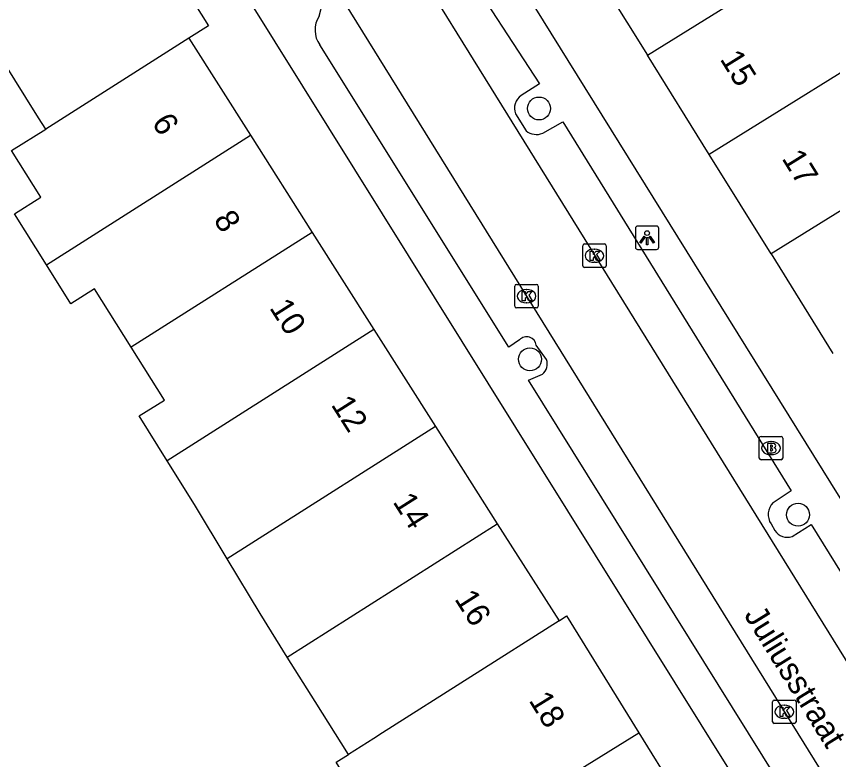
# Model space of a CAD drawing. Extents: x 159280 to 160375, y 384531 to 385872.
# Drawn here: x 159935.68 to 159970.48, y 385098.53 to 385130.24 of the extents above; entities that cross this region are included whole.
import ezdxf

# ---------------------------------------------------------------- set-up
doc = ezdxf.new("R2010")
doc.units = 0
for name, color, linetype in [('IMGEO_Boom', 7, 'Continuous'), ('IMGEO_Brandkraan', 7, 'Continuous'), ('IMGEO_Kolk', 7, 'Continuous'), ('IMGEO_Lichtpunt', 7, 'Continuous'), ('IMGEO_Openbare_ruimte_label', 7, 'Continuous'), ('IMGEO_Pand', 7, 'Continuous'), ('IMGEO_Pand_nummerreeks', 7, 'Continuous'), ('IMGEO_Rijbaan_lokaal_open', 7, 'Continuous'), ('IMGEO_Voetpad_open', 7, 'Continuous')]:
    doc.layers.add(name, color=color, linetype=linetype)

msp = doc.modelspace()

# ---------------------------------------------------------------- linework, layer by layer
at = {"layer": 'IMGEO_Boom'}
for centre in [(159957.963, 385126.305), (159957.579, 385115.609), (159969.008, 385108.977)]:
    msp.add_circle(centre, 0.489, dxfattribs=at)
at = {"layer": 'IMGEO_Brandkraan'}
for p, q in [((159967.354, 385111.395), (159967.354, 385112.247)), ((159967.429, 385112.321), (159968.281, 385112.321)), ((159967.842, 385112.101), (159967.867, 385112.101)), ((159968.355, 385112.247), (159968.355, 385111.395)), ((159967.865, 385111.541), (159967.84, 385111.541)), ((159968.281, 385111.321), (159967.429, 385111.321))]:
    msp.add_line(p, q, dxfattribs=at)
for points in [[(159967.354, 385111.395), (159967.354, 385112.247)], [(159967.429, 385112.321), (159968.281, 385112.321)], [(159968.355, 385112.247), (159968.355, 385111.395)], [(159967.702, 385112.021), (159967.702, 385111.621), (159967.915, 385111.621)], [(159967.933, 385112.021), (159967.702, 385112.021)], [(159967.881, 385111.94), (159967.827, 385111.94), (159967.827, 385111.864)], [(159967.827, 385111.864), (159967.88, 385111.864)], [(159967.889, 385111.788), (159967.827, 385111.788), (159967.827, 385111.707)], [(159967.827, 385111.707), (159967.889, 385111.707)], [(159968.281, 385111.321), (159967.429, 385111.321)]]:
    msp.add_lwpolyline(points, dxfattribs=at)
for centre, radius, start, end in [((159967.431, 385112.245), 0.0765, 91.552, 178.448), ((159967.431, 385112.245), 0.0765, 91.552, 178.448), ((159968.279, 385112.245), 0.0765, 1.552, 88.448), ((159968.279, 385112.245), 0.0765, 1.552, 88.448), ((159967.882, 385111.902), 0.0379, 267.8285, 90.9355), ((159967.89, 385111.747), 0.0404, 269.8759, 90.5077), ((159967.937, 385111.876), 0.145, 59.4692, 91.5367), ((159967.962, 385111.923), 0.0922, 285.5137, 58.1501), ((159967.967, 385111.731), 0.105, 301.3115, 78.989), ((159967.431, 385111.397), 0.0765, 181.552, 268.448), ((159967.431, 385111.397), 0.0765, 181.552, 268.448), ((159967.921, 385111.872), 0.251, 268.6676, 293.5347), ((159968.279, 385111.397), 0.0765, 271.552, 358.448), ((159968.279, 385111.397), 0.0765, 271.552, 358.448)]:
    msp.add_arc(centre, radius, start, end, dxfattribs=at)
for centre, major_axis, ratio, start_param, end_param in [((159967.841, 385111.821), (-0.387, 0.002), 0.722429, 4.712389, 7.853982), ((159967.866, 385111.821), (-0.39, 0.002), 0.717154, 1.570796, 4.712389)]:
    msp.add_ellipse(centre, major_axis=major_axis, ratio=ratio, start_param=start_param, end_param=end_param, dxfattribs=at)
at = {"layer": 'IMGEO_Kolk'}
for p, q in [((159959.827, 385119.6), (159959.827, 385120.452)), ((159959.902, 385120.526), (159960.754, 385120.526)), ((159960.828, 385120.452), (159960.828, 385119.6)), ((159960.315, 385120.306), (159960.34, 385120.306)), ((159960.338, 385119.746), (159960.313, 385119.746)), ((159960.754, 385119.526), (159959.902, 385119.526)), ((159956.932, 385117.873), (159956.932, 385118.725)), ((159957.007, 385118.799), (159957.859, 385118.799)), ((159957.933, 385118.725), (159957.933, 385117.873)), ((159957.42, 385118.579), (159957.445, 385118.579)), ((159957.443, 385118.019), (159957.418, 385118.019)), ((159957.859, 385117.799), (159957.007, 385117.799)), ((159967.921, 385100.149), (159967.921, 385101.001)), ((159967.996, 385101.075), (159968.848, 385101.075)), ((159968.922, 385101.001), (159968.922, 385100.149)), ((159968.409, 385100.855), (159968.434, 385100.855)), ((159968.432, 385100.295), (159968.407, 385100.295)), ((159968.848, 385100.075), (159967.996, 385100.075))]:
    msp.add_line(p, q, dxfattribs=at)
for points in [[(159959.827, 385119.6), (159959.827, 385120.452)], [(159959.902, 385120.526), (159960.754, 385120.526)], [(159960.828, 385120.452), (159960.828, 385119.6)], [(159960.148, 385120.226), (159960.271, 385120.226), (159960.271, 385120.075), (159960.401, 385120.226), (159960.565, 385120.226), (159960.419, 385120.075), (159960.572, 385119.826), (159960.42, 385119.826), (159960.335, 385119.99), (159960.271, 385119.923), (159960.271, 385119.826), (159960.148, 385119.826), (159960.148, 385120.226)], [(159960.754, 385119.526), (159959.902, 385119.526)], [(159956.932, 385117.873), (159956.932, 385118.725)], [(159957.007, 385118.799), (159957.859, 385118.799)], [(159957.933, 385118.725), (159957.933, 385117.873)], [(159957.253, 385118.499), (159957.376, 385118.499), (159957.376, 385118.348), (159957.506, 385118.499), (159957.67, 385118.499), (159957.524, 385118.348), (159957.677, 385118.099), (159957.525, 385118.099), (159957.44, 385118.263), (159957.376, 385118.196), (159957.376, 385118.099), (159957.253, 385118.099), (159957.253, 385118.499)], [(159957.859, 385117.799), (159957.007, 385117.799)], [(159967.921, 385100.149), (159967.921, 385101.001)], [(159967.996, 385101.075), (159968.848, 385101.075)], [(159968.922, 385101.001), (159968.922, 385100.149)], [(159968.242, 385100.775), (159968.365, 385100.775), (159968.365, 385100.624), (159968.495, 385100.775), (159968.659, 385100.775), (159968.513, 385100.624), (159968.666, 385100.375), (159968.514, 385100.375), (159968.429, 385100.539), (159968.365, 385100.472), (159968.365, 385100.375), (159968.242, 385100.375), (159968.242, 385100.775)], [(159968.848, 385100.075), (159967.996, 385100.075)]]:
    msp.add_lwpolyline(points, dxfattribs=at)
for centre, start, end in [((159959.904, 385120.45), 91.552, 178.448), ((159959.904, 385120.45), 91.552, 178.448), ((159960.752, 385120.45), 1.552, 88.448), ((159960.752, 385120.45), 1.552, 88.448), ((159959.904, 385119.602), 181.552, 268.448), ((159959.904, 385119.602), 181.552, 268.448), ((159960.752, 385119.602), 271.552, 358.448), ((159960.752, 385119.602), 271.552, 358.448), ((159957.009, 385118.723), 91.552, 178.448), ((159957.009, 385118.723), 91.552, 178.448), ((159957.857, 385118.723), 1.552, 88.448), ((159957.857, 385118.723), 1.552, 88.448), ((159957.009, 385117.875), 181.552, 268.448), ((159957.009, 385117.875), 181.552, 268.448), ((159957.857, 385117.875), 271.552, 358.448), ((159957.857, 385117.875), 271.552, 358.448), ((159967.998, 385100.999), 91.552, 178.448), ((159967.998, 385100.999), 91.552, 178.448), ((159968.846, 385100.999), 1.552, 88.448), ((159968.846, 385100.999), 1.552, 88.448), ((159967.998, 385100.151), 181.552, 268.448), ((159967.998, 385100.151), 181.552, 268.448), ((159968.846, 385100.151), 271.552, 358.448), ((159968.846, 385100.151), 271.552, 358.448)]:
    msp.add_arc(centre, 0.0765, start, end, dxfattribs=at)
for centre, major_axis, ratio, start_param, end_param in [((159960.314, 385120.026), (-0.387, 0.002), 0.722429, 4.712389, 7.853982), ((159960.339, 385120.026), (-0.39, 0.002), 0.717154, 1.570796, 4.712389), ((159957.419, 385118.299), (-0.387, 0.002), 0.722429, 4.712389, 7.853982), ((159957.444, 385118.299), (-0.39, 0.002), 0.717154, 1.570796, 4.712389), ((159968.408, 385100.575), (-0.387, 0.002), 0.722429, 4.712389, 7.853982), ((159968.433, 385100.575), (-0.39, 0.002), 0.717154, 1.570796, 4.712389)]:
    msp.add_ellipse(centre, major_axis=major_axis, ratio=ratio, start_param=start_param, end_param=end_param, dxfattribs=at)
at = {"layer": 'IMGEO_Lichtpunt'}
for p, q in [((159962.075, 385121.193), (159962.075, 385120.386)), ((159962.075, 385121.193), (159962.075, 385120.386)), ((159962.977, 385121.288), (159962.169, 385121.288)), ((159962.977, 385121.288), (159962.169, 385121.288)), ((159963.071, 385120.386), (159963.071, 385121.193)), ((159963.071, 385120.386), (159963.071, 385121.193)), ((159962.169, 385120.292), (159962.977, 385120.292)), ((159962.169, 385120.292), (159962.977, 385120.292))]:
    msp.add_line(p, q, dxfattribs=at)
for points in [[(159962.449, 385120.857), (159962.488, 385120.829), (159962.3, 385120.567), (159962.262, 385120.594), (159962.449, 385120.857)], [(159962.551, 385120.809), (159962.598, 385120.809), (159962.598, 385120.487), (159962.551, 385120.487), (159962.551, 385120.809)], [(159962.661, 385120.829), (159962.699, 385120.856), (159962.886, 385120.594), (159962.847, 385120.566), (159962.661, 385120.829)]]:
    msp.add_lwpolyline(points, dxfattribs=at)
msp.add_circle((159962.574, 385120.991), 0.0994, dxfattribs=at)
for centre, start, end in [((159962.169, 385121.193), 90, 180), ((159962.169, 385121.193), 90, 180), ((159962.977, 385121.193), 0, 90), ((159962.977, 385121.193), 0, 90), ((159962.169, 385120.386), 180, 270), ((159962.169, 385120.386), 180, 270), ((159962.977, 385120.386), 270, 0), ((159962.977, 385120.386), 270, 360)]:
    msp.add_arc(centre, 0.0946, start, end, dxfattribs=at)
at = {"layer": 'IMGEO_Pand'}
for points in [[(159936.935, 385125.428), (159936.634, 385125.908), (159933.042, 385131.648), (159931.42, 385130.633), (159931.26, 385130.887), (159935.382, 385137.152), (159938.13, 385141.329), (159938.851, 385141.777)], [(159943.285, 385134.642), (159941.543, 385133.56), (159943.878, 385129.828), (159943.031, 385129.298)], [(159962.586, 385128.575), (159970.474, 385133.48)], [(159959.95, 385132.814), (159962.586, 385128.575)], [(159974.106, 385129.861), (159965.222, 385124.337)], [(159943.031, 385129.298), (159936.935, 385125.428)], [(159943.031, 385129.298), (159945.661, 385125.16)], [(159965.222, 385124.337), (159962.586, 385128.575)], [(159936.966, 385119.635), (159935.601, 385121.816), (159936.726, 385122.52), (159935.483, 385124.506), (159936.935, 385125.428)], [(159936.966, 385119.635), (159945.661, 385125.16)], [(159945.661, 385125.16), (159948.292, 385121.018)], [(159975.744, 385125.002), (159967.857, 385120.099)], [(159967.857, 385120.099), (159965.222, 385124.337)], [(159948.292, 385121.018), (159940.581, 385116.119)], [(159948.292, 385121.018), (159950.923, 385116.877)], [(159967.857, 385120.099), (159970.493, 385115.861)], [(159940.581, 385116.119), (159939.02, 385118.614), (159938.003, 385117.977), (159936.966, 385119.635)], [(159950.923, 385116.877), (159942.114, 385111.281)], [(159950.923, 385116.877), (159953.555, 385112.736)], [(159942.114, 385111.281), (159940.919, 385113.19), (159941.994, 385113.862), (159940.581, 385116.119)], [(159953.555, 385112.736), (159945.726, 385107.763), (159944.674, 385107.095)], [(159953.555, 385112.736), (159956.186, 385108.596)], [(159944.674, 385107.095), (159943.284, 385109.411), (159942.114, 385111.281)], [(159947.233, 385102.908), (159956.186, 385108.596)], [(159956.186, 385108.596), (159958.817, 385104.455)], [(159947.233, 385102.908), (159946.074, 385104.761), (159944.674, 385107.095)], [(159958.817, 385104.455), (159951.286, 385099.67), (159950.925, 385099.44), (159949.836, 385098.749)], [(159958.817, 385104.455), (159959.137, 385104.659), (159962.226, 385099.669)], [(159949.836, 385098.749), (159948.422, 385101.008), (159947.233, 385102.908)], [(159954.423, 385094.84), (159962.226, 385099.669)], [(159962.226, 385099.669), (159965.316, 385094.677), (159964.945, 385094.445)], [(159954.423, 385094.84), (159954.154, 385095.27), (159953.127, 385094.627), (159952.094, 385093.98), (159949.315, 385098.418), (159949.836, 385098.749)]]:
    msp.add_lwpolyline(points, dxfattribs=at)
at = {"layer": 'IMGEO_Rijbaan_lokaal_open'}
for points in [[(159952.114, 385133.314), (159988.714, 385074.276)], [(159949.231, 385131.531), (159985.841, 385072.492)]]:
    msp.add_lwpolyline(points, dxfattribs=at)
at = {"layer": 'IMGEO_Voetpad_open'}
for points in [[(159973.297, 385105.679), (159944.063, 385152.733)], [(159943.285, 385134.642), (159945.596, 385130.93), (160000, 385043.691), (160012.455, 385023.657)], [(159954.591, 385132.574), (159957.992, 385127.36), (159957.205, 385126.863)], [(159948.59, 385130.236), (159948.753, 385130.833)], [(159957.138, 385116.434), (159956.681, 385116.128), (159948.617, 385129.017)], [(159956.966, 385126.075), (159957.412, 385125.352)], [(159958.123, 385125.252), (159958.985, 385125.736), (159968.721, 385109.992), (159967.948, 385109.492)], [(159958.282, 385115.598), (159957.849, 385116.207)], [(159968.717, 385098.078), (159968.121, 385097.696), (159957.522, 385114.72), (159958.106, 385114.975)], [(159967.857, 385108.583), (159968.023, 385108.309)], [(159968.75, 385108.052), (159969.569, 385108.561), (159989.166, 385076.972)]]:
    msp.add_lwpolyline(points, dxfattribs=at)
for centre, radius, start, end in [((159949.5, 385129.646), 1.085, 147.0687, 215.469), ((159957.586, 385126.317), 0.666, 124.9394, 201.3156), ((159957.85, 385125.891), 0.695, 230.8885, 293.0996), ((159957.44, 385116.153), 0.412, 7.4843, 137.1024), ((159957.775, 385115.405), 0.543, 307.5961, 20.8535), ((159968.451, 385108.983), 0.716, 134.638, 213.9284), ((159968.548, 385108.637), 0.619, 211.9961, 289.0661)]:
    msp.add_arc(centre, radius, start, end, dxfattribs=at)

# ---------------------------------------------------------------- texts
at = {"layer": 'IMGEO_Openbare_ruimte_label'}
msp.add_text('Juliusstraat', height=1, rotation=301.7989, dxfattribs=at).set_placement((159966.68, 385104.702))
at = {"layer": 'IMGEO_Pand_nummerreeks'}
for s, rotation, p in [('15', 301.8767, (159965.654, 385128.415)), ('6', 302.4349, (159941.43, 385125.7)), ('17', 301.8767, (159968.289, 385124.177)), ('8', 302.4331, (159944.064, 385121.558)), ('10', 302.4331, (159946.448, 385117.805)), ('12', 302.4349, (159949.075, 385113.67)), ('14', 302.4349, (159951.708, 385109.527)), ('16', 302.4349, (159954.339, 385105.387)), ('18', 301.7588, (159957.507, 385101.06))]:
    msp.add_text(s, height=1, rotation=rotation, dxfattribs=at).set_placement(p)

doc.saveas('drawing.dxf')
